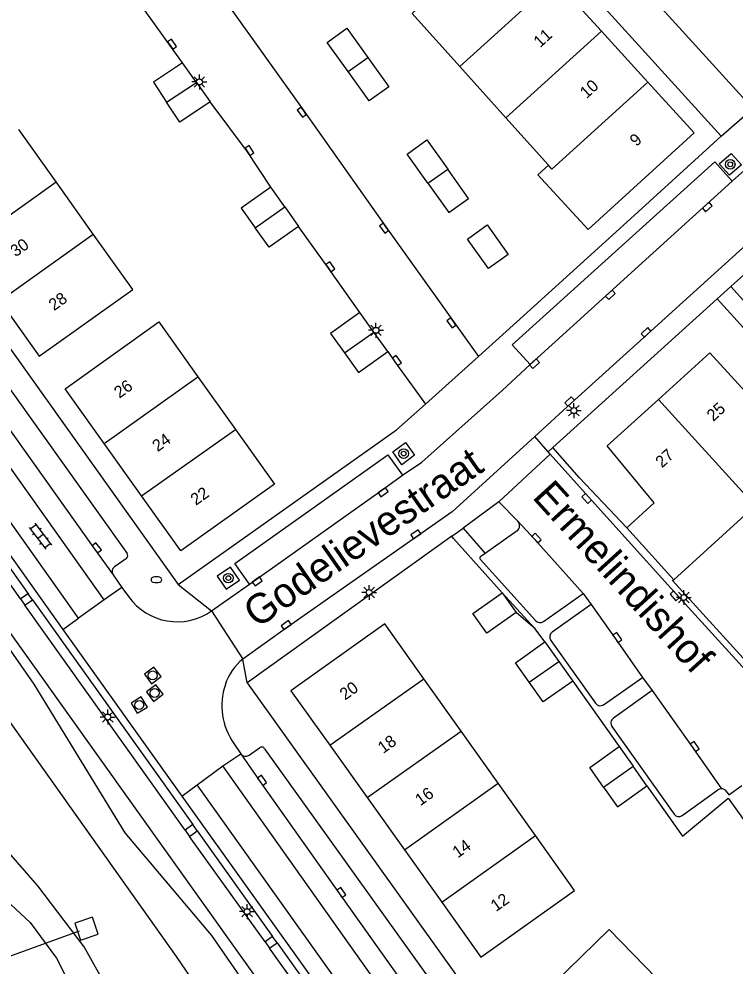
# Model space of a CAD drawing. Extents: x 136000 to 138005, y 398500 to 400500.
# Drawn here: x 137696.2 to 137756.4, y 399554.7 to 399634.3 of the extents above; entities that cross this region are included whole.
import ezdxf

# ---------------------------------------------------------------- set-up
doc = ezdxf.new("R2010")
doc.units = 0
for name, color, linetype in [('gg-afsc-hekwerk', 7, 'Continuous'), ('gg-anno-huisnummerreeks BGT', 7, 'Continuous'), ('gg-anno-openbare ruimte label', 7, 'Continuous'), ('gg-bbg-bijgebouw', 7, 'Continuous'), ('gg-bbg-hoofdgebouw', 7, 'Continuous'), ('gg-bbg-tussenscheiding', 7, 'Continuous'), ('gg-knt-verharding', 7, 'Continuous'), ('gg-knt-verharding nz', 7, 'Continuous'), ('gg-kntw-bovenkant insteek waterloop', 7, 'Continuous'), ('gg-kntw-waterlijn', 7, 'Continuous'), ('gg-kwrk-duiker nz buis', 7, 'Continuous'), ('gg-kwrk-uitstroombak niveau min 01', 7, 'Continuous'), ('gt-grn-vlakafsluiter', 7, 'Continuous'), ('gt-grn-weggrens', 7, 'Continuous'), ('gt-symb-boom', 7, 'Continuous'), ('gt-symb-brandkraan', 7, 'Continuous'), ('gt-symb-klinker verharding', 7, 'Continuous'), ('gt-symb-kolk', 7, 'Continuous'), ('gt-symb-lichtmast', 7, 'Continuous'), ('gt-symb-rioolschacht', 7, 'Continuous')]:
    doc.layers.add(name, color=color, linetype=linetype)

# ---------------------------------------------------------------- blocks, each defined once
blk = doc.blocks.new('gt0-KOLK')
at = {"layer": 'gt-symb-kolk'}
blk.add_lwpolyline([(0, 0), (0.375, 0), (0.375, 0.4), (-0.375, 0.4), (-0.375, 0), (0, 0)], dxfattribs=at)
blk = doc.blocks.new('gt0-LMAST')
at = {"layer": 'gt-symb-lichtmast'}
for p, q in [((-0.182, 0.173), (-0.447, 0.438)), ((-0.005, 0.246), (-0.005, 0.621)), ((0.172, 0.173), (0.437, 0.438)), ((-0.255, -0.004), (-0.63, -0.004)), ((-0.182, -0.181), (-0.447, -0.446)), ((-0.005, -0.254), (-0.005, -0.629)), ((0.437, -0.446), (0.172, -0.181)), ((0.245, -0.004), (0.62, -0.004))]:
    blk.add_line(p, q, dxfattribs=at)
blk.add_circle((-0.005, -0.004), 0.25, dxfattribs=at)
blk = doc.blocks.new('gt0-BOOM')
at = {"layer": 'gt-symb-boom'}
for radius in [0.4, 0.2]:
    blk.add_circle((0, 0), radius, dxfattribs=at)
blk = doc.blocks.new('gt0-RS')
at = {"layer": 'gt-symb-rioolschacht'}
blk.add_lwpolyline([(-0.5, -0.5), (0.5, -0.5), (0.5, 0.5), (-0.5, 0.5)], close=True, dxfattribs=at)
blk.add_circle((0, 0), 0.375, dxfattribs=at)
blk = doc.blocks.new('gt0-BR')
at = {"layer": 'gt-symb-brandkraan'}
for centre, radius, start, end in [((-0.244, 0), 0.206, 107.56694, 252.43307), ((0.599, -2.664), 3, 106.89205, 107.56694), ((0, -0.691), 0.938, 73.10799, 106.89205), ((-0.599, -2.664), 3, 72.43309, 73.10799), ((0.244, 0), 0.206, 287.56695, 72.43309), ((0.599, 2.664), 3, 252.43307, 253.10797), ((0, 0.691), 0.938, 253.10797, 286.89206), ((-0.599, 2.664), 3, 286.89206, 287.56695)]:
    blk.add_arc(centre, radius, start, end, dxfattribs=at)
blk = doc.blocks.new('gt0-KL1')
at = {"layer": 'gt-symb-klinker verharding'}
for p, q in [((-1.15, 0.3), (1.15, 0.3)), ((-1, -0.3), (-1, 0.3)), ((-0.5, 0.3), (-0.5, 0.45)), ((0, -0.3), (0, 0.3)), ((0.5, 0.3), (0.5, 0.45)), ((1, -0.3), (1, 0.3)), ((-1.15, -0.3), (1.15, -0.3)), ((-0.5, -0.45), (-0.5, -0.3)), ((0.5, -0.45), (0.5, -0.3))]:
    blk.add_line(p, q, dxfattribs=at)

msp = doc.modelspace()

# ---------------------------------------------------------------- linework, layer by layer
at = {"layer": 'gg-afsc-hekwerk'}
for p, q in [((137747.25, 399617.249), (137738.581, 399609.392)), ((137736.786, 399586.094), (137732.699, 399590.661)), ((137739.557, 399583.064), (137737.965, 399584.441)), ((137740.374, 399581.96), (137739.557, 399583.064)), ((137742.711, 399578.669), (137746.617, 399573.154))]:
    msp.add_line(p, q, dxfattribs=at)
for points in [[(137751.107, 399587.118), (137758.457, 399579.011), (137768.526, 399586.389)], [(137748.954, 399569.861), (137751.943, 399565.617), (137755.782, 399568.816), (137758.842, 399564.568)]]:
    msp.add_lwpolyline(points, dxfattribs=at)
at = {"layer": 'gg-bbg-bijgebouw'}
for p, q in [((137711.074, 399629.012), (137709.908, 399630.649)), ((137711.074, 399629.012), (137712.24, 399627.375)), ((137718.499, 399618.547), (137717.332, 399620.192)), ((137718.499, 399618.547), (137719.666, 399616.902)), ((137725.983, 399608.022), (137724.809, 399609.664)), ((137727.158, 399606.379), (137725.983, 399608.022)), ((137736.786, 399586.094), (137737.965, 399584.441)), ((137740.374, 399581.96), (137741.542, 399580.315)), ((137741.542, 399580.315), (137742.711, 399578.669)), ((137746.617, 399573.154), (137747.785, 399571.508)), ((137748.954, 399569.861), (137747.785, 399571.508))]:
    msp.add_line(p, q, dxfattribs=at)
for points in [[(137723.829, 399629.922), (137722.069, 399632.38), (137723.721, 399633.566), (137725.484, 399631.11)], [(137725.484, 399631.11), (137727.246, 399628.654), (137725.588, 399627.464), (137723.829, 399629.922)], [(137709.908, 399630.649), (137707.459, 399629.03), (137708.566, 399627.355)], [(137712.24, 399627.375), (137709.674, 399625.679), (137708.566, 399627.355)], [(137730.542, 399620.53), (137728.787, 399622.988), (137730.447, 399624.173), (137732.202, 399621.715)], [(137730.542, 399620.53), (137732.298, 399618.071), (137733.958, 399619.256), (137732.202, 399621.715)], [(137717.332, 399620.192), (137714.855, 399618.43), (137716.024, 399616.787)], [(137719.666, 399616.902), (137717.193, 399615.143), (137716.024, 399616.787)], [(137735.632, 399613.367), (137733.872, 399615.843), (137735.527, 399617.024), (137737.289, 399614.545), (137735.632, 399613.367)], [(137724.809, 399609.664), (137722.343, 399607.907), (137723.519, 399606.263)], [(137723.519, 399606.263), (137724.695, 399604.618), (137727.158, 399606.379)], [(137737.965, 399584.441), (137735.495, 399582.689), (137734.321, 399584.336), (137736.786, 399586.094)], [(137739.055, 399578.562), (137737.893, 399580.198), (137740.374, 399581.96)], [(137742.711, 399578.669), (137740.216, 399576.926), (137739.055, 399578.562)], [(137745.306, 399569.749), (137744.138, 399571.395), (137746.617, 399573.154)], [(137745.306, 399569.749), (137746.475, 399568.102), (137748.954, 399569.861)]]:
    msp.add_lwpolyline(points, dxfattribs=at)
at = {"layer": 'gg-bbg-hoofdgebouw'}
for p, q in [((137741.22, 399637.615), (137745.12, 399633.329)), ((137745.12, 399633.329), (137749.02, 399629.044)), ((137733.229, 399630.343), (137737.098, 399626.029)), ((137737.098, 399626.029), (137740.676, 399622.04)), ((137699.283, 399620.644), (137696.151, 399625.043)), ((137702.414, 399616.244), (137699.283, 399620.644)), ((137711.209, 399604.255), (137714.368, 399599.832)), ((137703.334, 399598.644), (137700.053, 399603.244)), ((137745.613, 399598.447), (137749.928, 399602.357)), ((137706.473, 399594.243), (137703.334, 399598.644)), ((137751.214, 399587.185), (137747.263, 399591.55)), ((137730.203, 399578.859), (137726.905, 399583.492)), ((137733.334, 399574.459), (137730.203, 399578.859)), ((137736.445, 399570.089), (137733.334, 399574.459)), ((137722.299, 399573.264), (137725.435, 399568.868)), ((137739.575, 399565.691), (137736.445, 399570.089)), ((137725.435, 399568.868), (137728.566, 399564.477)), ((137728.566, 399564.477), (137731.702, 399560.081))]:
    msp.add_line(p, q, dxfattribs=at)
for points in [[(137730.094, 399635.63), (137729.213, 399634.821), (137733.229, 399630.343)], [(137749.02, 399629.044), (137752.92, 399624.758), (137744.012, 399616.634), (137739.789, 399621.226), (137740.676, 399622.04)], [(137694.537, 399610.631), (137697.848, 399605.981), (137705.724, 399611.595), (137702.414, 399616.244)], [(137700.053, 399603.244), (137707.908, 399608.876), (137711.209, 399604.255)], [(137749.928, 399602.357), (137754.242, 399606.267), (137758.42, 399601.699), (137760.716, 399603.8), (137764.671, 399599.427)], [(137714.368, 399599.832), (137717.653, 399595.232), (137709.771, 399589.62), (137706.473, 399594.243)], [(137747.263, 399591.55), (137749.568, 399593.643), (137745.613, 399598.447)], [(137757.337, 399594.381), (137758.145, 399593.493), (137751.214, 399587.185)], [(137726.905, 399583.492), (137719.025, 399577.854), (137722.299, 399573.264)], [(137731.702, 399560.081), (137734.999, 399555.459), (137742.873, 399561.057), (137739.575, 399565.691)], [(137749.755, 399553.693), (137745.786, 399557.771), (137738.86, 399551.03)]]:
    msp.add_lwpolyline(points, dxfattribs=at)
at = {"layer": 'gg-bbg-tussenscheiding'}
for p, q in [((137741.22, 399637.615), (137733.229, 399630.343)), ((137745.12, 399633.329), (137737.098, 399626.029)), ((137723.829, 399629.922), (137725.484, 399631.11)), ((137708.566, 399627.355), (137711.074, 399629.012)), ((137730.542, 399620.53), (137732.202, 399621.715)), ((137691.404, 399615.03), (137699.283, 399620.644)), ((137716.024, 399616.787), (137718.499, 399618.547)), ((137694.537, 399610.631), (137702.414, 399616.244)), ((137723.519, 399606.263), (137725.983, 399608.022)), ((137703.334, 399598.644), (137711.209, 399604.255)), ((137706.473, 399594.243), (137714.368, 399599.832)), ((137739.055, 399578.562), (137741.542, 399580.315)), ((137722.299, 399573.264), (137730.203, 399578.859)), ((137725.435, 399568.868), (137733.334, 399574.459)), ((137745.306, 399569.749), (137747.785, 399571.508)), ((137728.566, 399564.477), (137736.445, 399570.089)), ((137731.702, 399560.081), (137739.575, 399565.691))]:
    msp.add_line(p, q, dxfattribs=at)
for points in [[(137749.02, 399629.044), (137740.969, 399621.718), (137740.676, 399622.04)], [(137749.928, 399602.357), (137757.237, 399594.291), (137757.337, 399594.381)]]:
    msp.add_lwpolyline(points, dxfattribs=at)
at = {"layer": 'gg-knt-verharding'}
for p, q in [((137757.857, 399626.826), (137748.539, 399637.059)), ((137709.908, 399630.649), (137705.996, 399636.146)), ((137755.996, 399611.851), (137783.116, 399636.411)), ((137675.497, 399634.563), (137709.555, 399586.793)), ((137703.318, 399585.513), (137674.686, 399625.795)), ((137701.179, 399583.964), (137672.203, 399624.701)), ((137767.812, 399624.905), (137749.01, 399607.839)), ((137755.196, 399624.497), (137747.25, 399617.249)), ((137756.125, 399620.707), (137759.05, 399623.361)), ((137739.14, 399605.3), (137756.125, 399620.707)), ((137675.727, 399616.888), (137699.846, 399582.999)), ((137754.852, 399610.815), (137755.996, 399611.851)), ((137757.325, 399610.391), (137755.996, 399611.851)), ((137741.035, 399598.302), (137754.852, 399610.815)), ((137754.852, 399610.815), (137773.243, 399590.459)), ((137738.581, 399609.392), (137734.783, 399605.949)), ((137736.788, 399603.117), (137739.14, 399605.3)), ((137695.374, 399603.259), (137705.258, 399589.391)), ((137743.281, 399595.748), (137741.035, 399598.302)), ((137689.705, 399596.17), (137696.937, 399586.017)), ((137696.299, 399585.576), (137689.097, 399595.736)), ((137736.512, 399593.73), (137733.515, 399591.516)), ((137736.512, 399593.73), (137738.102, 399592.107)), ((137733.515, 399591.516), (137735.347, 399589.405)), ((137738.056, 399591.289), (137735.347, 399589.405)), ((137732.552, 399590.85), (137715.347, 399578.524)), ((137732.699, 399590.661), (137732.552, 399590.85)), ((137705.19, 399588.986), (137704.19, 399588.277)), ((137734.919, 399588.911), (137739.57, 399583.76)), ((137735.347, 399589.405), (137734.981, 399589.153)), ((137704.076, 399587.608), (137704.823, 399586.546)), ((137704.823, 399586.546), (137703.318, 399585.513)), ((137704.823, 399586.546), (137705.381, 399585.771)), ((137712.359, 399584.564), (137715.537, 399586.824)), ((137696.937, 399586.017), (137696.299, 399585.576)), ((137739.557, 399583.064), (137736.786, 399586.094)), ((137740.268, 399583.679), (137743.582, 399586.023)), ((137743.582, 399586.023), (137744.25, 399585.102)), ((137696.671, 399585.049), (137697.31, 399585.486)), ((137710.14, 399566.128), (137696.671, 399585.049)), ((137697.31, 399585.486), (137710.77, 399566.596)), ((137703.318, 399585.513), (137701.179, 399583.964)), ((137744.25, 399585.102), (137740.975, 399582.774)), ((137699.846, 399582.999), (137701.179, 399583.964)), ((137699.846, 399582.999), (137709.864, 399568.985)), ((137740.861, 399582.091), (137744.624, 399576.796)), ((137745.312, 399576.676), (137748.584, 399578.964)), ((137748.584, 399578.964), (137749.383, 399577.868)), ((137749.383, 399577.868), (137746.137, 399575.535)), ((137746.011, 399574.85), (137751.229, 399567.475)), ((137714.23, 399573.408), (137714.808, 399572.538)), ((137715.512, 399572.425), (137716.392, 399573.042)), ((137716.815, 399572.974), (137733.127, 399550.187)), ((137713.302, 399571.541), (137714.808, 399572.538)), ((137711.142, 399569.951), (137713.302, 399571.541)), ((137727.112, 399552.074), (137713.302, 399571.541)), ((137709.864, 399568.985), (137711.142, 399569.951)), ((137726.547, 399548.353), (137711.142, 399569.951)), ((137709.864, 399568.985), (137726.156, 399546.192)), ((137751.919, 399567.369), (137754.901, 399569.51)), ((137710.77, 399566.596), (137710.14, 399566.128)), ((137710.51, 399565.6), (137711.143, 399566.075)), ((137711.143, 399566.075), (137717.485, 399557.178)), ((137716.865, 399556.726), (137710.51, 399565.6)), ((137717.485, 399557.178), (137716.865, 399556.726)), ((137717.232, 399556.209), (137717.864, 399556.648)), ((137723.504, 399547.421), (137717.232, 399556.209)), ((137717.864, 399556.648), (137724.117, 399547.882))]:
    msp.add_line(p, q, dxfattribs=at)
for points in [[(137721.83, 399670.436), (137729.057, 399653.321), (137755.196, 399624.497)], [(137690.673, 399664.977), (137696.215, 399667.338), (137697.757, 399663.65), (137702.042, 399653.56), (137703.773, 399649.556), (137707.467, 399644.446), (137713.786, 399635.485), (137720.098, 399626.616), (137727.016, 399616.869), (137734.783, 399605.949)], [(137717.332, 399620.192), (137715.374, 399623.172), (137712.24, 399627.375)], [(137756.893, 399622.083), (137755.88, 399621.198), (137755.016, 399622.16), (137756.029, 399623.045), (137756.893, 399622.083)], [(137724.809, 399609.664), (137722.176, 399613.398), (137719.666, 399616.902)], [(137723.07, 399543.961), (137694.341, 399584.226), (137672.696, 399614.651)], [(137749.01, 399607.839), (137742.586, 399602.03), (137739.517, 399599.243)], [(137727.158, 399606.379), (137727.769, 399605.509), (137730.329, 399601.943)], [(137693.333, 399602.686), (137695.021, 399600.303), (137702.548, 399589.741), (137704.076, 399587.608)], [(137728.415, 399595.971), (137730.025, 399597.089), (137736.788, 399603.117)], [(137709.555, 399586.793), (137727.904, 399599.79), (137730.329, 399601.943)], [(137739.517, 399599.243), (137732.578, 399592.896), (137718.745, 399583.207), (137714.987, 399580.519)], [(137728.36, 399596.861), (137727.586, 399597.936), (137728.645, 399598.729), (137729.419, 399597.654), (137728.36, 399596.861)], [(137740.824, 399597.755), (137744.037, 399594.16), (137750.716, 399586.765)], [(137715.537, 399586.824), (137726.668, 399594.711), (137728.415, 399595.971)], [(137712.83, 399587.484), (137713.595, 399586.406), (137714.7, 399587.165), (137713.935, 399588.243), (137712.83, 399587.484)], [(137750.716, 399586.765), (137758.394, 399578.319), (137759.198, 399578.882), (137768.818, 399585.922), (137768.862, 399585.946)], [(137715.347, 399578.524), (137735.6, 399550.176), (137756.149, 399529.385)], [(137714.808, 399572.538), (137716.434, 399570.205), (137723.099, 399560.767), (137729.731, 399551.457), (137731.956, 399548.374)], [(137755.62, 399569.406), (137755.845, 399569.093), (137756.939, 399569.872)]]:
    msp.add_lwpolyline(points, dxfattribs=at)
for centre, radius, start, end in [((137737.652, 399591.722), 0.593, 313.04284, 40.51992), ((137705.001, 399589.226), 0.305, 308.22254, 32.71519), ((137735.104, 399588.993), 0.202, 127.49894, 203.76106), ((137704.477, 399587.884), 0.487, 126.11115, 214.54781), ((137709.476, 399588.67), 5.017, 215.29635, 305.0767), ((137739.969, 399584.147), 0.556, 224.16238, 302.59896), ((137741.287, 399582.371), 0.51, 127.76251, 213.28564), ((137717.658, 399577.108), 4.332, 128.06619, 163.19216), ((137718.761, 399576.594), 5.539, 161.4018, 215.11744), ((137745.031, 399577.095), 0.505, 216.34303, 303.86913), ((137746.408, 399575.131), 0.487, 123.86708, 215.28778), ((137716.578, 399572.852), 0.266, 27.30963, 134.4253), ((137715.219, 399572.846), 0.513, 216.88312, 304.8792), ((137755.224, 399569.08), 0.538, 90.23317, 126.95771), ((137755.213, 399569.122), 0.496, 34.93439, 88.98042), ((137751.627, 399567.769), 0.495, 216.47184, 306.0608)]:
    msp.add_arc(centre, radius, start, end, dxfattribs=at)
at = {"layer": 'gg-knt-verharding nz'}
for p, q in [((137730.329, 399601.943), (137734.783, 399605.949)), ((137740.824, 399597.755), (137736.512, 399593.73)), ((137697.31, 399585.486), (137696.937, 399586.017)), ((137696.299, 399585.576), (137696.671, 399585.049)), ((137711.143, 399566.075), (137710.77, 399566.596)), ((137710.14, 399566.128), (137710.51, 399565.6)), ((137717.864, 399556.648), (137717.485, 399557.178)), ((137716.865, 399556.726), (137717.232, 399556.209))]:
    msp.add_line(p, q, dxfattribs=at)
for points in [[(137739.14, 399605.3), (137737.619, 399606.938), (137754.655, 399622.327), (137756.125, 399620.707)], [(137715.537, 399586.824), (137714.3, 399588.566), (137727.159, 399597.704), (137728.415, 399595.971)], [(137738.102, 399592.107), (137739.514, 399590.559), (137743.582, 399586.023)], [(137744.25, 399585.102), (137746.301, 399582.217), (137748.584, 399578.964)], [(137749.383, 399577.868), (137752.811, 399573.06), (137755.222, 399569.618)]]:
    msp.add_lwpolyline(points, dxfattribs=at)
at = {"layer": 'gg-kntw-bovenkant insteek waterloop'}
for points in [[(137722.773, 399541.462), (137719.874, 399546.395), (137712.365, 399557.277), (137705.094, 399565.912), (137697.452, 399578.407), (137682.181, 399600.298), (137676.505, 399605.142)], [(137674.407, 399601.25), (137682.201, 399579.494), (137686.219, 399570.838), (137688.966, 399566.859), (137692.592, 399562.536), (137697.093, 399558.378), (137699.315, 399555.378), (137701.375, 399551.313), (137702.801, 399546.951), (137703.12, 399543.163), (137702.721, 399538.078), (137702.82, 399532.271), (137703.488, 399527.822), (137708.812, 399514.044), (137713.086, 399503.09)]]:
    msp.add_lwpolyline(points, dxfattribs=at)
at = {"layer": 'gg-kntw-waterlijn'}
for points in [[(137720.18, 399539.534), (137716.746, 399544.752), (137709.401, 399555.494), (137694.538, 399576.444), (137687.946, 399587.605), (137681.151, 399598.41), (137678.427, 399602.609)], [(137726.921, 399500.413), (137723.337, 399499.593), (137720.273, 399499.758), (137717.234, 399501.077), (137715.283, 399503.825), (137711.119, 399514.443), (137705.703, 399528.387), (137705.105, 399533.147), (137705.527, 399539.599), (137705.853, 399543.363), (137705.186, 399548.778), (137703.805, 399552.44), (137701.633, 399556.306), (137697.74, 399561.453), (137692.594, 399567.331), (137688.352, 399573.019), (137685.029, 399579.976), (137679.763, 399592.078), (137675.94, 399601.74)]]:
    msp.add_lwpolyline(points, dxfattribs=at)
at = {"layer": 'gg-kwrk-duiker nz buis'}
msp.add_line((137701.229, 399557.628), (137673.973, 399547.793), dxfattribs=at)
at = {"layer": 'gg-kwrk-uitstroombak niveau min 01'}
msp.add_lwpolyline([(137700.863, 399558.321), (137701.343, 399556.882), (137702.817, 399557.373), (137702.337, 399558.811), (137700.863, 399558.321)], dxfattribs=at)
at = {"layer": 'gt-grn-vlakafsluiter'}
for p, q in [((137743.281, 399595.748), (137747.263, 399591.55)), ((137751.107, 399587.118), (137751.214, 399587.185))]:
    msp.add_line(p, q, dxfattribs=at)
at = {"layer": 'gt-grn-weggrens'}
for p, q in [((137755.196, 399624.497), (137757.857, 399626.826)), ((137740.65, 399597.953), (137739.517, 399599.243)), ((137741.035, 399598.302), (137740.65, 399597.953)), ((137740.824, 399597.755), (137740.65, 399597.953)), ((137732.552, 399590.85), (137733.515, 399591.516)), ((137709.555, 399586.793), (137712.359, 399584.564)), ((137712.359, 399584.564), (137714.987, 399580.519)), ((137715.347, 399578.524), (137714.987, 399580.519))]:
    msp.add_line(p, q, dxfattribs=at)

# ---------------------------------------------------------------- block references
at = {"layer": 'gt-symb-boom'}
for p in [(137755.954, 399622.122), (137728.503, 399597.795), (137713.765, 399587.325)]:
    msp.add_blockref('gt0-BOOM', p, dxfattribs=at)
at = {"layer": 'gt-symb-brandkraan'}
msp.add_blockref('gt0-BR', (137707.714, 399587.19), dxfattribs=at)
at = {"layer": 'gt-symb-klinker verharding', "rotation": -53.049872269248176}
msp.add_blockref('gt0-KL1', (137697.958, 399590.848), dxfattribs=at)
at = {"layer": 'gt-symb-kolk'}
for p, rotation in [((137708.874, 399632.105), -54.60866647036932), ((137720.098, 399626.616), 125.4382451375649), ((137715.374, 399623.172), -56.69938915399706), ((137753.892, 399618.681), -137.81424866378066), ((137727.016, 399616.869), 125.36883020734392), ((137722.176, 399613.398), -54.81692185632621), ((137745.744, 399611.296), -137.78005223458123), ((137732.682, 399608.898), 125.40916375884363), ((137749.01, 399607.839), 42.35727932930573), ((137727.769, 399605.509), -54.33098755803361), ((137739.36, 399605.505), -137.1346129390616), ((137742.586, 399602.03), 42.122776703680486), ((137726.668, 399594.711), -144.70058422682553), ((137744.037, 399594.16), 131.7856682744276), ((137729.646, 399590.84), 34.96821940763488), ((137739.514, 399590.559), -48.117157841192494), ((137702.548, 399589.741), -52.01319084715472), ((137716.082, 399587.216), -144.31317097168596), ((137751.439, 399585.966), 132.088582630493), ((137718.745, 399583.207), 34.99730920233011), ((137746.301, 399582.217), -54.93327180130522), ((137752.811, 399573.06), -54.991451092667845), ((137716.434, 399570.205), -54.776589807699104), ((137723.099, 399560.767), -54.53924687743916)]:
    msp.add_blockref('gt0-KOLK', p, dxfattribs=dict(at, rotation=rotation))
at = {"layer": 'gt-symb-lichtmast'}
for p in [(137711.333, 399629.057), (137726.178, 399608.167), (137742.815, 399601.414), (137725.606, 399586.123), (137752.053, 399585.7), (137703.633, 399575.644), (137715.345, 399559.281)]:
    msp.add_blockref('gt0-LMAST', p, dxfattribs=at)
at = {"layer": 'gt-symb-rioolschacht'}
for p, rotation in [((137707.404, 399579.14), 37.2960007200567), ((137707.578, 399577.663), 37.33634968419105), ((137706.272, 399576.65), 31.16444387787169)]:
    msp.add_blockref('gt0-RS', p, dxfattribs=dict(at, rotation=rotation))

# ---------------------------------------------------------------- texts
at = {"layer": 'gg-anno-huisnummerreeks BGT'}
for s, rotation, p in [('11', 42.3, (137739.973, 399631.887)), ('10', 42.3, (137743.874, 399627.601)), ('9', 42.3, (137748.061, 399623.578)), ('30', 35.5, (137695.885, 399614.293)), ('28', 35.5, (137699.108, 399609.768)), ('26', 35.5, (137704.607, 399602.409)), ('25', 42.2, (137754.531, 399600.456)), ('24', 35.5, (137707.817, 399597.908)), ('27', 42.2, (137750.216, 399596.545)), ('22', 35.5, (137711.036, 399593.396)), ('20', 35.5, (137723.576, 399577.024)), ('18', 35.5, (137726.78, 399572.531)), ('16', 35.5, (137729.914, 399568.137)), ('14', 35.5, (137733.048, 399563.744)), ('12', 35.5, (137736.264, 399559.235))]:
    msp.add_text(s, height=1, rotation=rotation, dxfattribs=at).set_placement(p)
at = {"layer": 'gg-anno-openbare ruimte label'}
for s, rotation, p in [('Godelievestraat', 34.8, (137716.177, 399583.048)), ('Ermelindishof', 312.3, (137739.231, 399594.098))]:
    msp.add_text(s, height=2.5, rotation=rotation, dxfattribs=at).set_placement(p)

doc.saveas('drawing.dxf')
